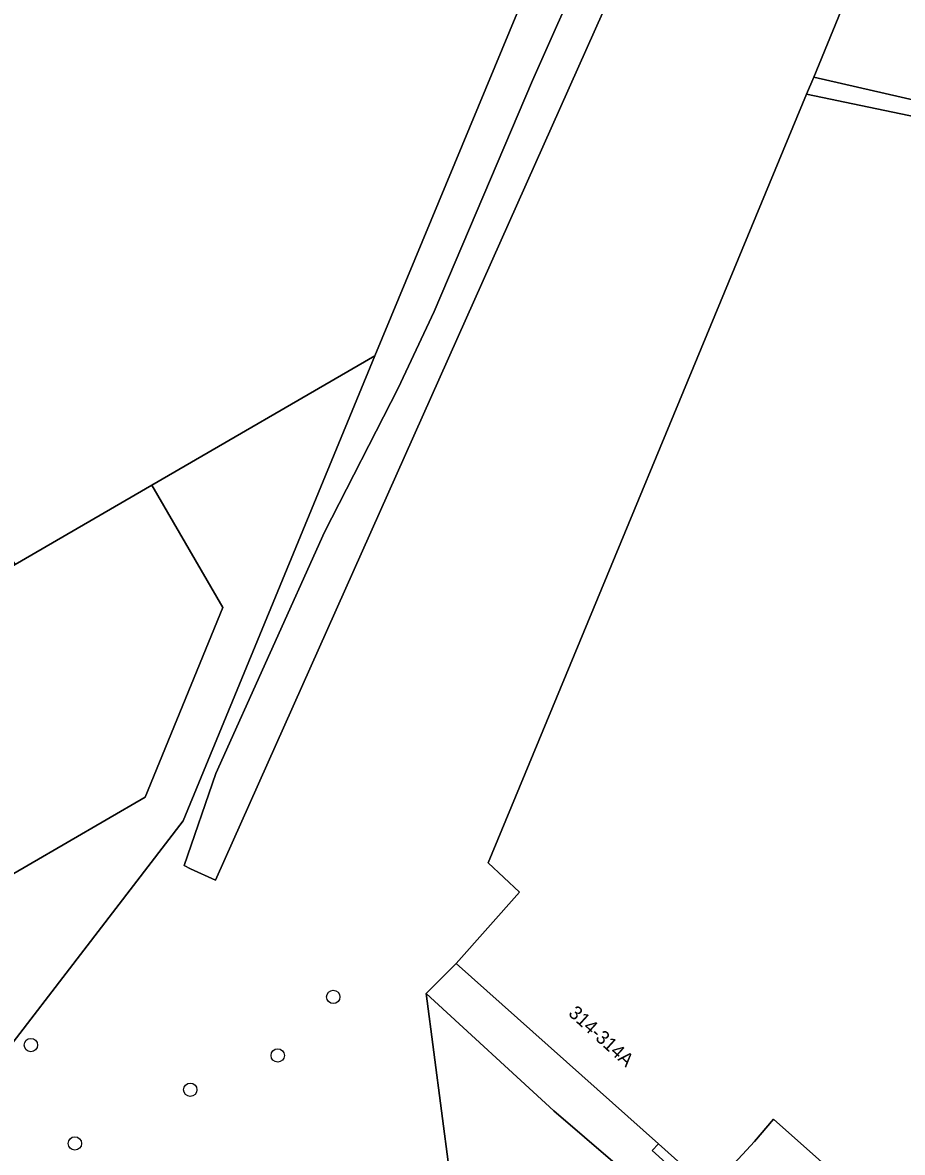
# Model space of a CAD drawing. Extents: x 161385 to 162589, y 388479 to 389756.
# Drawn here: x 162214.6 to 162279.1, y 388892.6 to 388975.3 of the extents above; entities that cross this region are included whole.
import ezdxf

# ---------------------------------------------------------------- set-up
doc = ezdxf.new("R2010")
doc.units = 0
for name, color, linetype in [('IMGEO_Boom', 7, 'Continuous'), ('IMGEO_Erf', 7, 'Continuous'), ('IMGEO_Groenvoorziening', 7, 'Continuous'), ('IMGEO_Pand', 7, 'Continuous'), ('IMGEO_Pand_nummerreeks', 7, 'Continuous'), ('IMGEO_Waterloop', 7, 'Continuous')]:
    doc.layers.add(name, color=color, linetype=linetype)

msp = doc.modelspace()

# ---------------------------------------------------------------- linework, layer by layer
at = {"layer": 'IMGEO_Boom'}
for centre in [(162237.367, 388903.959), (162215.21, 388900.439), (162233.292, 388899.677), (162226.891, 388897.166), (162218.433, 388893.231)]:
    msp.add_circle(centre, 0.489, dxfattribs=at)
at = {"layer": 'IMGEO_Erf'}
for points in [[(162205.565, 388889.805), (162226.358, 388916.854), (162240.417, 388950.904), (162224.076, 388941.428), (162229.276, 388932.462), (162223.571, 388918.583), (162206.409, 388908.625), (162196.702, 388925.403), (162214.07, 388935.626), (162208.932, 388944.442), (162211.169, 388945.746), (162201.412, 388962.483), (162199.18, 388961.18), (162188.976, 388978.704)], [(162361.191, 388951.018), (162272.573, 388971.289), (162272.023, 388970.049), (162301.186, 388963.969)], [(162277.129, 388888.332), (162269.619, 388894.999), (162268.212, 388893.373), (162264.946, 388889.847), (162261.179, 388893.207), (162260.733, 388892.727), (162265.464, 388888.449)]]:
    msp.add_lwpolyline(points, dxfattribs=at)
at = {"layer": 'IMGEO_Groenvoorziening'}
for points in [[(162280.556, 389028.533), (162228.729, 388912.517), (162226.904, 388913.335), (162226.449, 388913.571), (162228.751, 388920.318), (162236.728, 388937.979), (162242.125, 388948.536), (162244.745, 388954.132), (162251.968, 388971.039), (162259.627, 388988.303), (162267.684, 389006.44), (162276.336, 389025.689), (162277.566, 389029.062), (162276.495, 389029.261), (162274.232, 389029.459), (162271.177, 389029.261), (162268.121, 389029.697), (162262.829, 389030.174), (162258.807, 389030.279), (162254.574, 389029.962), (162250.038, 389029.402)], [(162239.092, 389024.232), (162220.427, 389011.743), (162215.633, 389008.346), (162219.792, 389002.347), (162224.181, 389004.888), (162241.542, 389019.155), (162259.427, 389028.006), (162271.605, 389026.307), (162264.508, 389009.017), (162260.806, 389000), (162240.417, 388950.904), (162226.358, 388916.854), (162205.565, 388889.805)], [(162245.865, 388891.335), (162244.168, 388904.202), (162246.366, 388906.419), (162251.019, 388911.636), (162248.708, 388913.782), (162272.023, 388970.049), (162272.573, 388971.289), (162287.158, 389006.858)]]:
    msp.add_lwpolyline(points, dxfattribs=at)
for points in [[(162246.366, 388906.419), (162244.168, 388904.202), (162253.513, 388895.632), (162268.907, 388882.41), (162271.544, 388879.695), (162274.103, 388878.687), (162276.507, 388878.144), (162287.741, 388876.97), (162287.835, 388877.552), (162288.259, 388880.37), (162275.984, 388881.265), (162274.193, 388881.455), (162265.979, 388889.025), (162265.464, 388888.449), (162260.733, 388892.727), (162261.179, 388893.207)], [(162244.168, 388904.202), (162245.865, 388891.335), (162245.122, 388884.323), (162255.956, 388878.959), (162267.356, 388874.616), (162287.02, 388872.502), (162287.741, 388876.97), (162276.507, 388878.144), (162274.103, 388878.687), (162271.544, 388879.695), (162268.907, 388882.41), (162253.513, 388895.632)]]:
    msp.add_lwpolyline(points, close=True, dxfattribs=at)
at = {"layer": 'IMGEO_Pand'}
for points in [[(162260.806, 389000), (162264.508, 389009.017), (162258.602, 389019.221), (162225.572, 389000), (162188.976, 388978.704), (162199.18, 388961.18), (162201.412, 388962.483), (162211.169, 388945.746), (162208.932, 388944.442), (162214.07, 388935.626), (162224.076, 388941.428), (162240.417, 388950.904)], [(162361.919, 388950.851), (162362.113, 388951.779), (162361.933, 388951.813), (162361.83, 388951.356), (162357.096, 388952.422), (162342.465, 388955.714), (162345.086, 388967.15), (162359.696, 388963.818), (162359.739, 388963.968), (162361.055, 388969.748), (162366.038, 388968.593), (162372.848, 388967.014), (162374.644, 388974.839), (162375.253, 388977.492), (162377.047, 388985.307), (162370.191, 388986.922), (162370.38, 388987.813), (162370.251, 388987.843), (162287.158, 389006.858), (162272.573, 388971.289), (162361.191, 388951.018)], [(162264.946, 388889.847), (162268.212, 388893.373), (162269.619, 388894.999), (162277.129, 388888.332), (162289.314, 388887.191), (162289.317, 388887.215), (162301.186, 388963.969), (162272.023, 388970.049), (162248.708, 388913.782), (162251.019, 388911.636), (162246.366, 388906.419), (162261.179, 388893.207)], [(162224.076, 388941.428), (162214.07, 388935.626), (162196.702, 388925.403), (162206.409, 388908.625), (162223.571, 388918.583), (162229.276, 388932.462)]]:
    msp.add_lwpolyline(points, close=True, dxfattribs=at)
at = {"layer": 'IMGEO_Waterloop'}
msp.add_lwpolyline([(162280.556, 389028.533), (162281.191, 389030.862), (162281.105, 389031.434), (162281.032, 389031.92), (162280.719, 389032.372), (162280.556, 389032.608), (162280.19, 389032.813), (162279.709, 389033.084), (162276.586, 389033.162), (162276.558, 389031.976), (162276.545, 389031.395), (162276.495, 389029.261), (162277.566, 389029.062), (162276.336, 389025.689), (162267.684, 389006.44), (162259.627, 388988.303), (162251.968, 388971.039), (162244.745, 388954.132), (162242.125, 388948.536), (162236.728, 388937.979), (162228.751, 388920.318), (162226.449, 388913.571), (162226.904, 388913.335), (162228.729, 388912.517)], close=True, dxfattribs=at)

# ---------------------------------------------------------------- texts
at = {"layer": 'IMGEO_Pand_nummerreeks'}
msp.add_text('314-314A', height=1, rotation=317.69919, dxfattribs=at).set_placement((162254.524, 388902.678))

doc.saveas('drawing.dxf')
